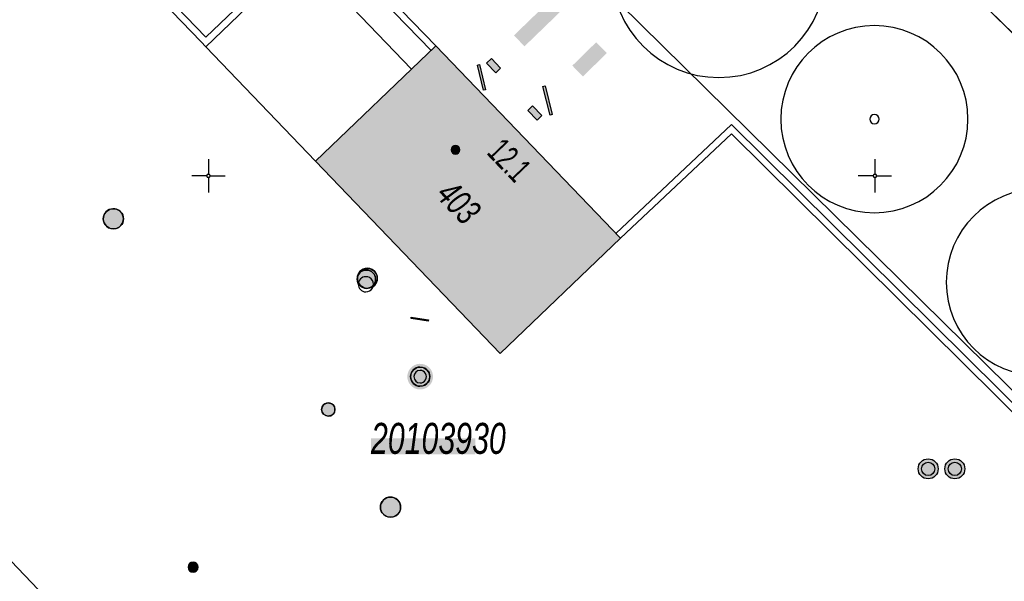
# Model space of a CAD drawing. Header units: metres. Extents: x 2695560 to 2696939, y 1260491 to 1262050.
# Tile 575 of 656: x 2695794 to 2695831, y 1261235 to 1261256. Entities that reach past the tile are written whole.
import ezdxf

# ---------------------------------------------------------------- set-up
doc = ezdxf.new("R2010")
doc.units = ezdxf.units.M
doc.linetypes.add('AUSGEZOGEN', pattern=[0])
for name, color, linetype in [('XR$1$AV_Flächen (EO)', 7, 'AUSGEZOGEN'), ('XR$1$AV_Gebäudeflächen ut.', 7, 'AUSGEZOGEN'), ('XR$1$AV_Haus-Nr.', 7, 'AUSGEZOGEN'), ('XR$1$AV_Koordinatennetzpunkte', 7, 'AUSGEZOGEN'), ('XR$1$AV_Lagefixpunkt-Nr.', 7, 'AUSGEZOGEN'), ('XR$1$AV_Lagefixpunkte', 7, 'AUSGEZOGEN'), ('XR$1$AV_Linien (BB)', 7, 'AUSGEZOGEN'), ('XR$1$AV_Linien (RL)', 7, 'AUSGEZOGEN'), ('XR$1$AV_Punkte (RL)', 7, 'AUSGEZOGEN'), ('XR$1$AV_Versicherung-Nr.', 7, 'AUSGEZOGEN'), ('XR$1$AW_LK_Schachtdeckel', 24, 'AUSGEZOGEN'), ('XR$1$EW_LK_Bauwerk', 1, 'AUSGEZOGEN'), ('XR$1$FM_LK_SW_TRASSEKNOTEN', 94, 'AUSGEZOGEN'), ('XR$1$GA_LK_Rohrleitungsteil', 32, 'AUSGEZOGEN'), ('XR$1$GA_LK_Siphon', 32, 'AUSGEZOGEN'), ('XR$1$GR_Baum', 94, 'AUSGEZOGEN'), ('XR$1$Liegenschaftsgrenzen', 7, 'AUSGEZOGEN'), ('XR$1$PFAV', 255, 'AUSGEZOGEN'), ('XR$1$PFAW', 255, 'AUSGEZOGEN'), ('XR$1$PFEW', 255, 'AUSGEZOGEN'), ('XR$1$PFGA', 255, 'AUSGEZOGEN'), ('XR$1$PFWA', 255, 'AUSGEZOGEN'), ('XR$1$RP_Abstandslinie', 7, 'AUSGEZOGEN'), ('XR$1$WA_LK_Absperrarmatur', 171, 'AUSGEZOGEN'), ('XR$1$WA_LK_Piezometer', 171, 'AUSGEZOGEN')]:
    doc.layers.add(name, color=color, linetype=linetype)
doc.styles.add('ARIAL', font='arial.ttf')

# ---------------------------------------------------------------- blocks, each defined once
blk = doc.blocks.new('COMPLEXOBJECT_612')
at = {"layer": 'XR$1$AV_Linien (BB)', "color": 7, "linetype": 'AUSGEZOGEN', "transparency": 33554687}
blk.add_line((5774.874, 11254.064), (5818.92, 11208.034), dxfattribs=at)
blk = doc.blocks.new('COMPLEXOBJECT_619')
at = {"layer": 'XR$1$AV_Linien (BB)', "color": 7, "linetype": 'AUSGEZOGEN', "transparency": 33554687}
blk.add_line((5848.775, 11237.036), (5810.278, 11274.937), dxfattribs=at)
blk = doc.blocks.new('COMPLEXOBJECT_688')
at = {"layer": 'XR$1$AV_Linien (BB)', "color": 7, "linetype": 'AUSGEZOGEN', "transparency": 33554687}
blk.add_lwpolyline([(5796.458, 11258.431), (5799.729, 11255.027), (5799.902, 11254.847), (5804.024, 11250.549), (5810.945, 11243.331), (5815.456, 11247.657), (5819.617, 11251.582), (5832.036, 11239.275), (5837.826, 11233.637), (5838.007, 11233.811), (5839.672, 11235.498), (5842.519, 11232.689), (5844.359, 11234.554), (5845.356, 11233.57), (5848.775, 11237.036)], dxfattribs=at)
blk = doc.blocks.new('COMPLEXOBJECT_860')
at = {"layer": 'XR$1$AV_Flächen (EO)', "color": 7, "linetype": 'AUSGEZOGEN', "transparency": 33554687}
blk.add_lwpolyline([(5796.458, 11258.431), (5799.729, 11255.027), (5799.902, 11254.847), (5804.212, 11258.98), (5808.355, 11254.701), (5808.535, 11254.874), (5804.219, 11259.333), (5799.909, 11255.2), (5796.634, 11258.608)], dxfattribs=at)
blk = doc.blocks.new('COMPLEXOBJECT_1365')
at = {"layer": 'XR$1$Liegenschaftsgrenzen', "color": 7, "linetype": 'AUSGEZOGEN', "transparency": 33554687}
blk.add_lwpolyline([(5853.86, 11224.95), (5849.366, 11229.384), (5852.973, 11232.903), (5810.278, 11274.937)], dxfattribs=at)
blk = doc.blocks.new('BAV957')
at = {"true_color": 0x000000, "transparency": 33554687}
blk.add_hatch(color=18, dxfattribs=at).paths.add_polyline_path([(0.5, 0), (0.49, 0.1), (0.46, 0.2), (0.41, 0.29), (0.34, 0.36), (0.26, 0.42), (0.17, 0.47), (0.08, 0.49), (-0.03, 0.5), (-0.13, 0.48), (-0.22, 0.45), (-0.31, 0.4), (-0.38, 0.33), (-0.44, 0.24), (-0.48, 0.15), (-0.5, 0.05), (-0.5, -0.05), (-0.48, -0.15), (-0.44, -0.24), (-0.38, -0.33), (-0.31, -0.4), (-0.22, -0.45), (-0.13, -0.48), (-0.03, -0.5), (0.08, -0.49), (0.17, -0.47), (0.26, -0.42), (0.34, -0.36), (0.41, -0.29), (0.46, -0.2), (0.49, -0.1)])
at = {"color": 7, "transparency": 33554687}
for start, end in [(90, 180), (180, 270), (0, 90), (270, 0)]:
    blk.add_arc((0, 0), 0.5, start, end, dxfattribs=at)
blk = doc.blocks.new('BWAV1')
at = {"layer": 'XR$1$PFAV', "transparency": 33554687}
blk.add_hatch(color=7, dxfattribs=at).paths.add_polyline_path([(0.67, 0), (0.656, 0.135), (0.616, 0.264), (0.55, 0.383), (0.462, 0.486), (0.354, 0.569), (0.233, 0.628), (0.101, 0.662), (-0.034, 0.669), (-0.168, 0.649), (-0.295, 0.602), (-0.41, 0.53), (-0.508, 0.436), (-0.586, 0.325), (-0.639, 0.201), (-0.667, 0.068), (-0.667, -0.068), (-0.639, -0.201), (-0.586, -0.325), (-0.508, -0.436), (-0.41, -0.53), (-0.295, -0.602), (-0.168, -0.649), (-0.034, -0.669), (0.101, -0.662), (0.233, -0.628), (0.354, -0.569), (0.462, -0.486), (0.55, -0.383), (0.616, -0.264), (0.656, -0.135)])
at = {"color": 7, "transparency": 33554687}
for radius, start, end in [(0.5, 91.1948, 268.8052), (0.326, 91.1948, 268.8052), (0.5, 268.8052, 91.1948), (0.326, 268.8052, 91.1948)]:
    blk.add_arc((0, 0), radius, start, end, dxfattribs=at)
at = {"layer": 'XR$1$PFAV', "transparency": 33554687}
blk.add_circle((0, 0), 0.5, dxfattribs=at)
blk = doc.blocks.new('BAV2041')
at = {"color": 7, "transparency": 33554687}
for p, q in [((0, 0.5), (0, 0.05)), ((-0.05, 0), (-0.5, 0)), ((0.05, 0), (0.5, 0)), ((0, -0.05), (0, -0.5))]:
    blk.add_line(p, q, dxfattribs=at)
blk.add_circle((0, 0), 0.05, dxfattribs=at)
for start, end in [(90, 270), (270, 90)]:
    blk.add_arc((0, 0), 0.05, start, end, dxfattribs=at)
blk = doc.blocks.new('WBGR1')
at = {"color": 94, "transparency": 33554687}
for radius, start, end in [(1, 90, 270), (1, 270, 90), (0.05, 90, 270), (0.05, 270, 90)]:
    blk.add_arc((0, 0), radius, start, end, dxfattribs=at)
blk = doc.blocks.new('BAW2088')
at = {"layer": 'XR$1$PFAW', "transparency": 33554687}
blk.add_hatch(color=253, dxfattribs=at).paths.add_polyline_path([(0.51, 0), (0.5, 0.101), (0.47, 0.197), (0.421, 0.286), (0.355, 0.362), (0.275, 0.424), (0.184, 0.469), (0.086, 0.494), (-0.015, 0.499), (-0.115, 0.484), (-0.21, 0.449), (-0.296, 0.395), (-0.369, 0.326), (-0.427, 0.243), (-0.467, 0.15), (-0.487, 0.051), (-0.487, -0.051), (-0.467, -0.15), (-0.427, -0.243), (-0.369, -0.326), (-0.296, -0.395), (-0.21, -0.449), (-0.115, -0.484), (-0.015, -0.499), (0.086, -0.494), (0.184, -0.469), (0.275, -0.424), (0.355, -0.362), (0.421, -0.286), (0.47, -0.197), (0.5, -0.101)])
at = {"transparency": 33554687}
for start, end in [(91.1948, 268.8052), (268.8052, 91.1948)]:
    blk.add_arc((0.01, 0), 0.5, start, end, dxfattribs=at)
at = {"layer": 'XR$1$PFAW', "transparency": 33554687}
blk.add_circle((0.01, 0), 0.5, dxfattribs=at)
blk = doc.blocks.new('BAW2082')
at = {"layer": 'XR$1$PFAW', "transparency": 33554687}
blk.add_hatch(color=7, dxfattribs=at).paths.add_polyline_path([(0.509, -0.003), (0.499, 0.098), (0.469, 0.194), (0.42, 0.283), (0.354, 0.359), (0.274, 0.421), (0.183, 0.466), (0.085, 0.491), (-0.016, 0.496), (-0.116, 0.481), (-0.211, 0.446), (-0.297, 0.392), (-0.37, 0.323), (-0.428, 0.24), (-0.468, 0.147), (-0.488, 0.047), (-0.488, -0.054), (-0.468, -0.153), (-0.428, -0.246), (-0.37, -0.329), (-0.297, -0.398), (-0.211, -0.452), (-0.116, -0.487), (-0.016, -0.502), (0.085, -0.497), (0.183, -0.472), (0.274, -0.427), (0.354, -0.366), (0.42, -0.289), (0.469, -0.2), (0.499, -0.104)])
at = {"transparency": 33554687}
for start, end in [(91.1948, 268.8052), (268.8052, 91.1948)]:
    blk.add_arc((0.01, 0), 0.5, start, end, dxfattribs=at)
at = {"layer": 'XR$1$PFAW', "transparency": 33554687}
blk.add_circle((0.009, -0.003), 0.5, dxfattribs=at)
blk = doc.blocks.new('BWA1376')
at = {"true_color": 0x000000, "transparency": 33554687}
h = blk.add_hatch(color=18, dxfattribs=at)
h.paths.add_polyline_path([(0.5, 0), (0.49, 0.101), (0.459, 0.197), (0.41, 0.286), (0.344, 0.362), (0.264, 0.424), (0.174, 0.469), (0.076, 0.494), (-0.025, 0.499), (-0.125, 0.484), (-0.22, 0.449), (-0.306, 0.395), (-0.379, 0.326), (-0.437, 0.243), (-0.477, 0.15), (-0.497, 0.051), (-0.497, -0.051), (-0.477, -0.15), (-0.437, -0.243), (-0.379, -0.326), (-0.306, -0.395), (-0.22, -0.449), (-0.125, -0.484), (-0.025, -0.499), (0.076, -0.494), (0.174, -0.469), (0.264, -0.424), (0.344, -0.362), (0.41, -0.286), (0.459, -0.197), (0.49, -0.101)])
h.paths.add_polyline_path([(0.326, 0.067), (0.333, 0), (0.326, -0.067), (0.306, -0.131), (0.273, -0.19), (0.229, -0.241), (0.176, -0.283), (0.116, -0.312), (0.05, -0.329), (-0.017, -0.333), (-0.083, -0.322), (-0.147, -0.299), (-0.204, -0.263), (-0.253, -0.217), (-0.291, -0.162), (-0.318, -0.1), (-0.331, -0.034), (-0.331, 0.034), (-0.318, 0.1), (-0.291, 0.162), (-0.253, 0.217), (-0.204, 0.263), (-0.147, 0.299), (-0.083, 0.322), (-0.017, 0.333), (0.05, 0.329), (0.116, 0.312), (0.176, 0.283), (0.229, 0.241), (0.273, 0.19), (0.306, 0.131)], flags=16)
at = {"layer": 'XR$1$PFWA', "transparency": 33554687}
blk.add_hatch(color=7, dxfattribs=at).paths.add_polyline_path([(0.5, 0), (0.49, 0.101), (0.459, 0.197), (0.41, 0.286), (0.344, 0.362), (0.264, 0.424), (0.174, 0.469), (0.076, 0.494), (-0.025, 0.499), (-0.125, 0.484), (-0.22, 0.449), (-0.306, 0.395), (-0.379, 0.326), (-0.437, 0.243), (-0.477, 0.15), (-0.497, 0.051), (-0.497, -0.051), (-0.477, -0.15), (-0.437, -0.243), (-0.379, -0.326), (-0.306, -0.395), (-0.22, -0.449), (-0.125, -0.484), (-0.025, -0.499), (0.076, -0.494), (0.174, -0.469), (0.264, -0.424), (0.344, -0.362), (0.41, -0.286), (0.459, -0.197), (0.49, -0.101)])
at = {"transparency": 33554687}
for radius in [0.5, 0.333]:
    blk.add_circle((0, 0), radius, dxfattribs=at)
blk = doc.blocks.new('BWA965')
at = {"layer": 'XR$1$PFWA', "transparency": 33554687}
blk.add_hatch(color=7, dxfattribs=at).paths.add_polyline_path([(0, 0.5), (-0.051, 0.497), (-0.101, 0.49), (-0.15, 0.477), (-0.197, 0.459), (-0.243, 0.437), (-0.286, 0.41), (-0.326, 0.379), (-0.362, 0.344), (-0.395, 0.306), (-0.424, 0.264), (-0.449, 0.22), (-0.469, 0.174), (-0.484, 0.125), (-0.494, 0.076), (-0.499, 0.025), (-0.499, -0.025), (-0.494, -0.076), (-0.484, -0.125), (-0.469, -0.174), (-0.449, -0.22), (-0.424, -0.264), (-0.395, -0.306), (-0.362, -0.344), (-0.326, -0.379), (-0.286, -0.41), (-0.243, -0.437), (-0.197, -0.459), (-0.15, -0.477), (-0.101, -0.49), (-0.051, -0.497), (0, -0.5), (0.051, -0.497), (0.101, -0.49), (0.15, -0.477), (0.197, -0.459), (0.243, -0.437), (0.286, -0.41), (0.326, -0.379), (0.362, -0.344), (0.395, -0.306), (0.424, -0.264), (0.449, -0.22), (0.469, -0.174), (0.484, -0.125), (0.494, -0.076), (0.499, -0.025), (0.499, 0.025), (0.494, 0.076), (0.484, 0.125), (0.469, 0.174), (0.449, 0.22), (0.424, 0.264), (0.395, 0.306), (0.362, 0.344), (0.326, 0.379), (0.286, 0.41), (0.243, 0.437), (0.197, 0.459), (0.15, 0.477), (0.101, 0.49), (0.051, 0.497)])
at = {"transparency": 33554687}
blk.add_line((0, 0.5), (0, -0.5), dxfattribs=at)
for start, end in [(90, 270), (270, 90)]:
    blk.add_arc((0, 0), 0.5, start, end, dxfattribs=at)
blk = doc.blocks.new('BGA2100')
at = {"layer": 'XR$1$PFGA', "transparency": 33554687}
blk.add_hatch(color=7, dxfattribs=at).paths.add_polyline_path([(-0.5, -0.2411), (0.5, -0.2411), (0.5, 0.2411), (-0.5, 0.2411)])
at = {"color": 32, "transparency": 33554687}
blk.add_lwpolyline([(-0.5, -0.2411), (0.5, -0.2411), (0.5, 0.2411), (-0.5, 0.2411), (-0.5, -0.2411)], close=True, dxfattribs=at)
at = {"color": 7, "transparency": 33554687, "insert": (0, 0.1869), "char_height": 0.121428, "width": 1.83665, "attachment_point": 5, "style": 'ARIAL'}
blk.add_mtext('\\A1;{\\fArial|i0|b1;\\H0.121428;\\W1.000000;\\C7;ACHTUNG PIPELINE !}\\P', dxfattribs=at)
at = {"color": 7, "transparency": 33554687, "insert": (-0.4643, 0.125), "char_height": 0.069642, "width": 1.950407, "attachment_point": 1, "line_spacing_factor": 1.024096, "style": 'ARIAL'}
blk.add_mtext('\\A1;{\\fArial|i0|b0;\\H0.069642;\\W0.788843;\\C7;Aufgrabungen innerhalb eines Streifens von }\\P{\\fArial|i0|b0;\\H0.070000;\\W0.788843;\\C7;10 m beidseits der Gashochdruckleitungen }\\P{\\fArial|i0|b0;\\H0.070000;\\W0.788843;\\C7;bedürfen einer Bewilligung durch die Aufsichtsbehörde }\\P}\\P{\\fArial|i0|b0;\\H0.070000;\\W0.788843;\\C7;(ERI).}\\P{\\fArial|i0|b0;\\H0.070000;\\W0.788843;\\C7;Erdgas Ostschweiz AG (EGO)}\\P{\\fArial|i0|b0;\\H0.070000;\\W0.788843;\\C7;Postfach, 8010 Zürich}\\P', dxfattribs=at)
blk = doc.blocks.new('BGA2013')
at = {"transparency": 33554687}
blk.add_hatch(color=36, dxfattribs=at).paths.add_polyline_path([(-0.291, -0.409), (0.352, 0.357), (0.291, 0.409), (-0.352, -0.357)])
at = {"color": 32, "transparency": 33554687}
blk.add_lwpolyline([(-0.291, -0.409), (-0.352, -0.357), (0.291, 0.409), (0.352, 0.357), (-0.291, -0.409)], close=True, dxfattribs=at)
blk = doc.blocks.new('BGA996')
at = {"layer": 'XR$1$PFGA', "transparency": 33554687}
blk.add_hatch(color=7, dxfattribs=at).paths.add_polyline_path([(-0.25, -0.5), (0.25, -0.5), (0.25, 0.5), (-0.25, 0.5)])
at = {"color": 32, "transparency": 33554687}
for p, q in [((-0.25, 0.5), (-0.25, -0.5)), ((0.25, 0.5), (0.25, -0.5))]:
    blk.add_line(p, q, dxfattribs=at)
at = {"layer": 'XR$1$PFGA', "transparency": 33554687}
blk.add_lwpolyline([(-0.25, -0.5), (0.25, -0.5), (0.25, 0.5), (-0.25, 0.5), (-0.25, -0.5)], close=True, dxfattribs=at)
blk = doc.blocks.new('BGA15')
at = {"layer": 'XR$1$PFGA', "transparency": 33554687}
blk.add_hatch(color=7, dxfattribs=at).paths.add_polyline_path([(0.5, 0), (0.49, 0.101), (0.459, 0.197), (0.41, 0.286), (0.344, 0.362), (0.264, 0.424), (0.174, 0.469), (0.076, 0.494), (-0.025, 0.499), (-0.125, 0.484), (-0.22, 0.449), (-0.306, 0.395), (-0.379, 0.326), (-0.437, 0.243), (-0.477, 0.15), (-0.497, 0.051), (-0.497, -0.051), (-0.477, -0.15), (-0.437, -0.243), (-0.379, -0.326), (-0.306, -0.395), (-0.22, -0.449), (-0.125, -0.484), (-0.025, -0.499), (0.076, -0.494), (0.174, -0.469), (0.264, -0.424), (0.344, -0.362), (0.41, -0.286), (0.459, -0.197), (0.49, -0.101)])
at = {"color": 32, "transparency": 33554687}
for start, end in [(91.19481, 268.80519), (268.80519, 91.19481)]:
    blk.add_arc((0, 0), 0.5, start, end, dxfattribs=at)
at = {"layer": 'XR$1$PFGA', "transparency": 33554687}
blk.add_circle((0, 0), 0.5, dxfattribs=at)
blk = doc.blocks.new('BEWLP2574')
at = {"layer": 'XR$1$PFEW', "transparency": 33554687}
blk.add_hatch(color=7, dxfattribs=at).paths.add_polyline_path([(-0.5, 0), (-0.497, -0.051), (-0.489, -0.101), (-0.477, -0.15), (-0.459, -0.198), (-0.437, -0.243), (-0.41, -0.286), (-0.379, -0.326), (-0.344, -0.363), (-0.306, -0.396), (-0.264, -0.425), (-0.22, -0.449), (-0.173, -0.469), (-0.125, -0.485), (-0.075, -0.495), (-0.025, -0.5), (0.026, -0.5), (0.076, -0.495), (0.126, -0.485), (0.174, -0.469), (0.221, -0.449), (0.265, -0.425), (0.306, -0.396), (0.345, -0.363), (0.38, -0.326), (0.411, -0.286), (0.437, -0.243), (0.46, -0.198), (0.477, -0.15), (0.49, -0.101), (0.498, -0.051), (0.5, 0), (0.498, 0.05), (0.49, 0.1), (0.477, 0.149), (0.46, 0.197), (0.437, 0.242), (0.411, 0.285), (0.38, 0.325), (0.345, 0.362), (0.306, 0.395), (0.265, 0.424), (0.221, 0.448), (0.174, 0.468), (0.126, 0.484), (0.076, 0.494), (0.026, 0.499), (-0.025, 0.499), (-0.075, 0.494), (-0.125, 0.484), (-0.173, 0.468), (-0.22, 0.448), (-0.264, 0.424), (-0.306, 0.395), (-0.344, 0.362), (-0.379, 0.325), (-0.41, 0.285), (-0.437, 0.242), (-0.459, 0.197), (-0.477, 0.149), (-0.489, 0.1), (-0.497, 0.05)])
at = {"color": 1, "transparency": 33554687}
for start, end in [(90, 180), (0, 90), (180, 270), (270, 0)]:
    blk.add_arc((0, 0), 0.5, start, end, dxfattribs=at)
at = {"layer": 'XR$1$PFEW', "transparency": 33554687}
blk.add_circle((0, 0), 0.5, dxfattribs=at)
blk = doc.blocks.new('BWFM16')
at = {"color": 94, "transparency": 33554687}
for start, end in [(91.19481, 268.80519), (268.80519, 91.19481)]:
    blk.add_arc((0.01, 0), 0.5, start, end, dxfattribs=at)

msp = doc.modelspace()

# ---------------------------------------------------------------- hatches: boundary and pattern name
at = {"transparency": 33554687}
for points in [[(2695812.432, 1261255.081), (2695812.828, 1261254.671), (2695814.554, 1261256.341), (2695814.158, 1261256.751)], [(2695814.622, 1261253.946), (2695815.021, 1261253.539), (2695815.916, 1261254.418), (2695815.517, 1261254.825)], [(2695809.074, 1261251.593), (2695808.088, 1261250.64), (2695812.346, 1261246.233), (2695813.332, 1261247.186)], [(2695810.751, 1261250.176), (2695811.155, 1261249.764), (2695812.577, 1261251.158), (2695812.173, 1261251.57)], [(2695807.07, 1261239.96), (2695807.07, 1261239.357), (2695810.988, 1261239.357), (2695810.988, 1261239.96)]]:
    msp.add_hatch(color=7, dxfattribs=at).paths.add_polyline_path(points)
at = {"layer": 'XR$1$AV_Gebäudeflächen ut.', "true_color": 0xf5f5f5, "transparency": 33554687}
msp.add_hatch(color=7, dxfattribs=at).paths.add_polyline_path([(2695804.994, 1261250.359), (2695811.915, 1261243.141), (2695816.426, 1261247.467), (2695809.505, 1261254.684)])

# ---------------------------------------------------------------- linework, layer by layer
at = {"layer": 'XR$1$AV_Flächen (EO)', "color": 7, "linetype": 'AUSGEZOGEN', "transparency": 33554687}
for p, q in [((2695809.505, 1261254.684), (2695804.994, 1261250.359)), ((2695816.426, 1261247.467), (2695809.505, 1261254.684))]:
    msp.add_line(p, q, dxfattribs=at)
msp.add_lwpolyline([(2695841.58, 1261212.504), (2695839.524, 1261214.658), (2695829.815, 1261224.822), (2695838.977, 1261233.621), (2695833.182, 1261239.263), (2695820.591, 1261251.74), (2695816.254, 1261247.649), (2695816.426, 1261247.467), (2695820.587, 1261251.392), (2695833.006, 1261239.085), (2695838.617, 1261233.622), (2695829.462, 1261224.83), (2695839.343, 1261214.485), (2695841.4, 1261212.332), (2695841.58, 1261212.504)], close=True, dxfattribs=at)
msp.add_lwpolyline([(2695804.994, 1261250.359), (2695811.915, 1261243.141), (2695816.426, 1261247.467)], dxfattribs=at)
at = {"layer": 'XR$1$AV_Linien (RL)', "color": 7, "linetype": 'AUSGEZOGEN', "transparency": 33554687}
msp.add_lwpolyline([(2695721.533, 1261272.606), (2695746.772, 1261269.946), (2695762.63, 1261268.457), (2695767.734, 1261268.21), (2695771.116, 1261268.023), (2695779.105, 1261268.73), (2695785.639, 1261269.309), (2695791.381, 1261267.856), (2695795.528, 1261264.958), (2695802.42, 1261260.08), (2695804.476, 1261258.104), (2695808.593, 1261253.811)], dxfattribs=at)
at = {"layer": 'XR$1$RP_Abstandslinie', "color": 7, "linetype": 'AUSGEZOGEN', "transparency": 33554687}
msp.add_lwpolyline([(2695885.13, 1261188.53), (2695858.82, 1261214.46), (2695831.76, 1261241.14), (2695804.25, 1261268.25)], dxfattribs=at)

# ---------------------------------------------------------------- block references
at = {"layer": 'XR$1$AV_Flächen (EO)', "color": 7, "linetype": 'AUSGEZOGEN', "lineweight": -3, "transparency": 33554687}
msp.add_blockref('COMPLEXOBJECT_860', (2690000.97, 1249999.81), dxfattribs=at)
at = {"layer": 'XR$1$AV_Koordinatennetzpunkte', "color": 7, "linetype": 'AUSGEZOGEN', "lineweight": -3, "transparency": 33554687, "xscale": 1.25, "yscale": 1.25}
for p in [(2695800.97, 1261249.81), (2695825.97, 1261249.81)]:
    msp.add_blockref('BAV2041', p, dxfattribs=at)
at = {"layer": 'XR$1$AV_Lagefixpunkte', "color": 7, "linetype": 'AUSGEZOGEN', "lineweight": -3, "transparency": 33554687, "xscale": 0.7199999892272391, "yscale": 0.7199999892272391}
msp.add_blockref('BWAV1', (2695808.915, 1261242.272, -1000), dxfattribs=at)
at = {"layer": 'XR$1$AV_Linien (BB)', "color": 7, "linetype": 'AUSGEZOGEN', "lineweight": -3, "transparency": 33554687}
for name in ['COMPLEXOBJECT_619', 'COMPLEXOBJECT_688', 'COMPLEXOBJECT_612']:
    msp.add_blockref(name, (2690000.97, 1249999.81), dxfattribs=at)
at = {"layer": 'XR$1$AV_Punkte (RL)', "color": 7, "linetype": 'AUSGEZOGEN', "lineweight": -3, "transparency": 33554687, "xscale": 0.3249999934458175, "yscale": 0.3249999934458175}
msp.add_blockref('BAV957', (2695810.24, 1261250.79), dxfattribs=at)
at = {"layer": 'XR$1$AW_LK_Schachtdeckel', "color": 24, "linetype": 'AUSGEZOGEN', "lineweight": -3, "transparency": 33554687, "yscale": 0.7578193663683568}
for p, xscale, rotation in [((2695797.401, 1261248.201), 0.7578193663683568, 317.3382680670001), ((2695807.798, 1261237.378), 0.757819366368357, 315.793196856)]:
    msp.add_blockref('BAW2088', p, dxfattribs=dict(at, xscale=xscale, rotation=rotation))
at = {"layer": 'XR$1$AW_LK_Schachtdeckel', "color": 24, "linetype": 'AUSGEZOGEN', "lineweight": -3, "transparency": 33554687, "xscale": 0.7499999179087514, "yscale": 0.7499999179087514}
msp.add_blockref('BAW2082', (2695806.926, 1261245.964), dxfattribs=at)
at = {"layer": 'XR$1$EW_LK_Bauwerk', "color": 1, "linetype": 'AUSGEZOGEN', "lineweight": -3, "transparency": 33554687, "xscale": 0.6874999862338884, "yscale": 0.6874999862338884}
msp.add_blockref('BEWLP2574', (2695806.899, 1261245.93), dxfattribs=at)
at = {"layer": 'XR$1$FM_LK_SW_TRASSEKNOTEN', "color": 94, "linetype": 'AUSGEZOGEN', "lineweight": -3, "transparency": 33554687, "xscale": 0.5706289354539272, "yscale": 0.5706289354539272}
msp.add_blockref('BWFM16', (2695806.874, 1261245.739), dxfattribs=at)
at = {"layer": 'XR$1$GA_LK_Rohrleitungsteil', "color": 32, "linetype": 'AUSGEZOGEN', "lineweight": -3, "transparency": 33554687}
for name, p, xscale, yscale, rotation in [('BGA2100', (2695779.623, 1261262.878), 14, 14, 5.059799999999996), ('BGA996', (2695811.67, 1261253.947), 0.5, 0.4999999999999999, 44.06760000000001), ('BGA2013', (2695811.215, 1261253.506), 0.9749999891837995, 0.9749999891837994, 54.00000000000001), ('BGA2013', (2695813.695, 1261252.639), 1.104999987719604, 1.104999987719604, 54), ('BGA996', (2695813.213, 1261252.167), 0.5, 0.5, 224.4321), ('BGA2013', (2695808.899, 1261244.431), 0.6499999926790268, 0.6499999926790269, 301.6385999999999)]:
    msp.add_blockref(name, p, dxfattribs=dict(at, xscale=xscale, yscale=yscale, rotation=rotation))
at = {"layer": 'XR$1$GA_LK_Siphon', "color": 32, "linetype": 'AUSGEZOGEN', "lineweight": -3, "transparency": 33554687, "xscale": 0.4999999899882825, "yscale": 0.4999999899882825, "rotation": 44.8695}
msp.add_blockref('BGA15', (2695805.469, 1261241.039), dxfattribs=at)
at = {"layer": 'XR$1$GR_Baum', "color": 94, "linetype": 'AUSGEZOGEN', "lineweight": -3, "transparency": 33554687}
for p, xscale, yscale in [((2695820.119, 1261257.521), 4.021209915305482, 4.021209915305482), ((2695825.952, 1261251.937), 3.509939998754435, 3.509939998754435), ((2695832.158, 1261245.815), 3.509939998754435, 3.509939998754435)]:
    msp.add_blockref('WBGR1', p, dxfattribs=dict(at, xscale=xscale, yscale=yscale))
at = {"layer": 'XR$1$Liegenschaftsgrenzen', "color": 7, "linetype": 'AUSGEZOGEN', "lineweight": -3, "transparency": 33554687}
msp.add_blockref('COMPLEXOBJECT_1365', (2690000.97, 1249999.81), dxfattribs=at)
at = {"layer": 'XR$1$WA_LK_Absperrarmatur', "color": 171, "linetype": 'AUSGEZOGEN', "lineweight": -3, "transparency": 33554687, "xscale": 0.3749999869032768, "yscale": 0.3749999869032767, "rotation": 44.72412109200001}
msp.add_blockref('BWA965', (2695800.396, 1261235.12), dxfattribs=at)
at = {"layer": 'XR$1$WA_LK_Piezometer', "color": 171, "linetype": 'AUSGEZOGEN', "lineweight": -3, "transparency": 33554687, "xscale": 0.7499999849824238, "yscale": 0.7499999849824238}
for p in [(2695827.97, 1261238.81), (2695828.97, 1261238.81)]:
    msp.add_blockref('BWA1376', p, dxfattribs=at)

# ---------------------------------------------------------------- texts
at = {"layer": 'XR$1$AV_Haus-Nr.', "color": 7, "transparency": 33554687, "insert": (2695812.597, 1261250.724), "char_height": 0.92968, "width": 1.96781, "attachment_point": 2, "rotation": 313.8003, "style": 'ARIAL'}
msp.add_mtext('\\W0.63;12.1', dxfattribs=at)
at = {"layer": 'XR$1$AV_Lagefixpunkt-Nr.', "color": 7, "transparency": 33554687, "insert": (2695807.07, 1261239.357), "char_height": 1.1621, "width": 5.50234, "attachment_point": 7, "style": 'ARIAL'}
msp.add_mtext('\\A1;{\\fArial|i1|b0;\\H1.162102;\\W0.700000;\\C7;20103930}\\P', dxfattribs=at)
at = {"layer": 'XR$1$AV_Versicherung-Nr.', "color": 7, "transparency": 33554687, "insert": (2695810.356, 1261248.814), "char_height": 0.96842, "width": 1.93301, "attachment_point": 5, "rotation": 313.8003, "style": 'ARIAL'}
msp.add_mtext('\\A1;{\\fArial|i1|b0;\\H0.968418;\\W0.700000;\\C7;403}\\P', dxfattribs=at)

doc.saveas('drawing.dxf')
